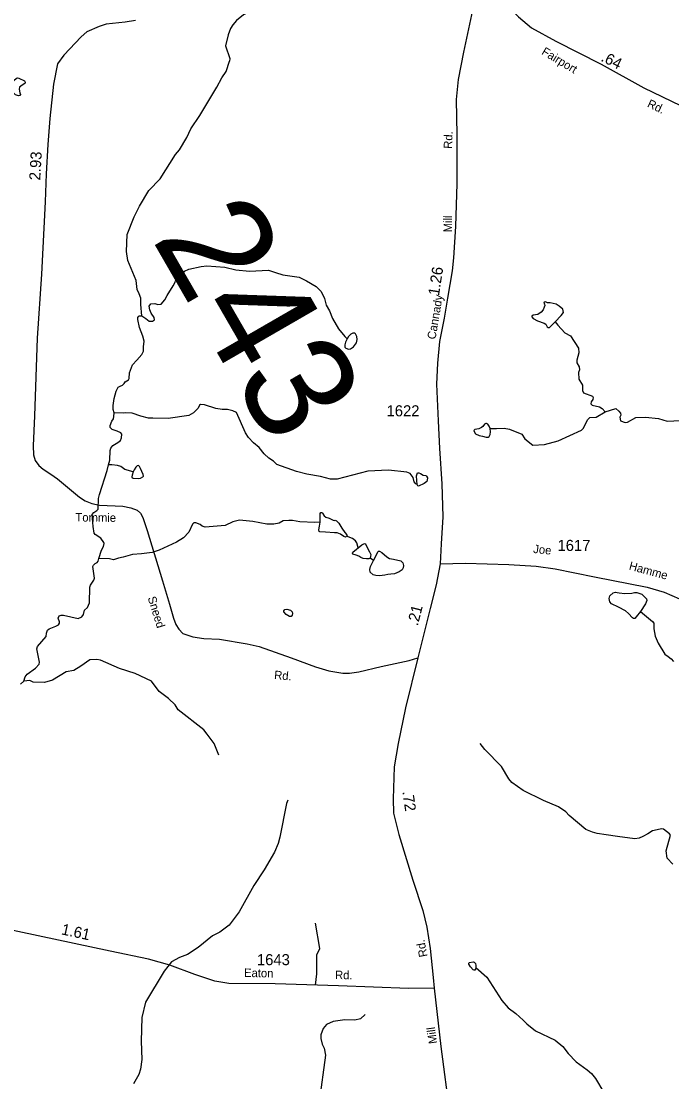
# Model space of a CAD drawing. Extents: x 2056842 to 2160602, y 826753 to 1016856.
# Drawn here: x 2126686 to 2134035, y 898718 to 910695 of the extents above; entities that cross this region are included whole.
import ezdxf

# ---------------------------------------------------------------- set-up
doc = ezdxf.new("R2010")
doc.units = 0
for name, color, linetype in [('Exist Hydrographic Creek Single Shore', 7, 'Continuous'), ('Exist Hydrographic Misc Water Feature', 7, 'Continuous'), ('Exist Road Non-System Type 51', 7, 'Continuous'), ('Exist Road Secondary Mileage Hundredths English Label', 7, 'Continuous'), ('Exist Road Secondary Structure Standard Bridge Number Label', 7, 'Continuous'), ('Exist Road Secondary Type 41 Attributed', 7, 'Continuous'), ('Exist Road Secondary Type 51 Attributed', 7, 'Continuous'), ('Exist Road Secondary Type 51 Label', 7, 'Continuous'), ('Exist Road Secondary Type 51 Number Label', 7, 'Continuous')]:
    doc.layers.add(name, color=color, linetype=linetype)

msp = doc.modelspace()

# ---------------------------------------------------------------- linework, layer by layer
at = {"layer": 'Exist Hydrographic Creek Single Shore'}
for points in [[(2130158, 911494), (2130108, 911470), (2130040, 911408), (2129969, 911287), (2129891, 911215), (2129722, 911096), (2129632, 910964), (2129527, 910918), (2129457, 910891), (2129197, 910766), (2129116, 910702), (2129078, 910656), (2129050, 910613), (2129024, 910543), (2128993, 910417), (2129044, 910273), (2129039, 910245)], [(2128048, 907367), (2128036, 907495), (2128038, 907568), (2128018, 907618), (2127994, 907665), (2127986, 907768), (2127890, 907991), (2127876, 908096), (2127884, 908285), (2127963, 908486), (2128023, 908608), (2128129, 908785), (2128255, 908916), (2128430, 909189), (2128474, 909243), (2128557, 909383), (2128601, 909481), (2128704, 909632), (2128897, 909949), (2128952, 910055), (2129000, 910129), (2129039, 910245)], [(2128048, 907367), (2128094, 907338), (2128132, 907306), (2128168, 907306), (2128190, 907322), (2128188, 907349), (2128154, 907399), (2128137, 907437), (2128131, 907476), (2128150, 907504), (2128194, 907507), (2128230, 907496), (2128265, 907500), (2128308, 907550), (2128336, 907596), (2128404, 907705), (2128424, 907747), (2128428, 907765), (2128460, 907823), (2128530, 907873), (2128579, 907894), (2128719, 907925), (2128781, 907933), (2128985, 907919), (2129112, 907886), (2129264, 907872), (2129481, 907884), (2129558, 907858), (2129640, 907832), (2129824, 907805), (2129910, 907765), (2130018, 907698), (2130076, 907642), (2130111, 907564), (2130131, 907488), (2130169, 907424), (2130204, 907339), (2130270, 907223), (2130340, 907133), (2130368, 907107)], [(2127734, 906272), (2127724, 906309), (2127726, 906356), (2127736, 906436), (2127758, 906519), (2127782, 906563), (2127803, 906575), (2127830, 906584), (2127847, 906602), (2127859, 906623), (2127898, 906647), (2127907, 906661), (2127909, 906725), (2127944, 906815), (2127993, 906868), (2128050, 906931), (2128067, 906969), (2128068, 907017), (2128075, 907081), (2128058, 907137), (2128021, 907238), (2128003, 907328), (2128005, 907348), (2128014, 907364), (2128023, 907367), (2128048, 907367)], [(2131158, 905465), (2131142, 905469), (2131126, 905493), (2131113, 905541), (2131081, 905587), (2131041, 905601), (2130835, 905624), (2130601, 905615), (2130254, 905523), (2130178, 905523), (2130066, 905555), (2129911, 905580), (2129797, 905611), (2129573, 905690), (2129537, 905726), (2129483, 905762), (2129431, 905808), (2129372, 905881), (2129308, 905933), (2129252, 905993), (2129220, 906045), (2129117, 906275), (2129078, 906295), (2129016, 906310), (2128957, 906309), (2128886, 906323), (2128757, 906364), (2128710, 906366), (2128700, 906359), (2128684, 906325), (2128632, 906272), (2128578, 906244), (2128345, 906210), (2128171, 906212), (2128124, 906214), (2128036, 906236), (2127941, 906270), (2127862, 906271), (2127838, 906270), (2127734, 906272)], [(2127672, 905686), (2127687, 905739), (2127689, 905847), (2127697, 905873), (2127720, 905903), (2127779, 905937), (2127809, 905961), (2127820, 905989), (2127822, 906031), (2127813, 906048), (2127768, 906067), (2127713, 906084), (2127692, 906108), (2127691, 906131), (2127710, 906178), (2127727, 906206), (2127732, 906231), (2127734, 906272)], [(2127563, 904626), (2127591, 904722), (2127617, 904764), (2127624, 904797), (2127620, 904808), (2127587, 904858), (2127523, 904897), (2127510, 904913), (2127499, 904989), (2127488, 905125), (2127506, 905148), (2127540, 905170), (2127554, 905186), (2127557, 905305), (2127570, 905350), (2127655, 905622), (2127672, 905686)], [(2130062, 905038), (2130003, 905034), (2129834, 905043), (2129750, 905055), (2129709, 905058), (2129645, 905052), (2129599, 905026), (2129540, 905016), (2129460, 905017), (2129303, 905045), (2129151, 905060), (2129078, 905042), (2128988, 905000), (2128763, 904981), (2128731, 904991), (2128706, 905013), (2128659, 905031), (2128636, 905032), (2128620, 905015), (2128581, 904925), (2128519, 904860), (2128439, 904812), (2128243, 904721), (2128167, 904695), (2128044, 904679), (2127942, 904671), (2127839, 904642), (2127786, 904631), (2127729, 904614), (2127682, 904624), (2127563, 904626)], [(2126717, 903244), (2126730, 903290), (2126754, 903323), (2126849, 903389), (2126888, 903436), (2126891, 903458), (2126861, 903606), (2126871, 903632), (2126969, 903745), (2126972, 903783), (2126981, 903819), (2127002, 903833), (2127075, 903862), (2127106, 903877), (2127120, 903897), (2127120, 903911), (2127102, 903954), (2127115, 903980), (2127137, 903988), (2127162, 903988), (2127328, 903950), (2127370, 903969), (2127391, 903996), (2127399, 904043), (2127433, 904074), (2127457, 904126), (2127461, 904304), (2127468, 904327), (2127507, 904383), (2127513, 904406), (2127495, 904537), (2127502, 904554), (2127523, 904570), (2127542, 904584), (2127555, 904596), (2127563, 904626)], [(2126677, 903208), (2126717, 903244)], [(2134047, 901177), (2133982, 901243), (2133972, 901328), (2134022, 901502), (2134011, 901517), (2133940, 901572), (2133920, 901575), (2133870, 901563), (2133819, 901553), (2133765, 901518), (2133707, 901490), (2133666, 901469), (2133618, 901462), (2133423, 901487), (2133294, 901508), (2133194, 901522), (2133138, 901536), (2133066, 901568), (2132876, 901727), (2132839, 901765), (2132757, 901823), (2132585, 901896), (2132357, 902009), (2132228, 902098), (2132194, 902138), (2132111, 902280), (2131922, 902469), (2131872, 902537)]]:
    msp.add_lwpolyline(points, dxfattribs=at)
at = {"layer": 'Exist Hydrographic Misc Water Feature'}
for points in [[(2126604, 910027), (2126634, 910053), (2126644, 910056), (2126658, 910053), (2126722, 910023), (2126731, 910008), (2126730, 909997), (2126719, 909989), (2126682, 909963), (2126668, 909949), (2126663, 909929), (2126672, 909888), (2126677, 909868), (2126672, 909858), (2126656, 909853), (2126620, 909863), (2126585, 909901), (2126555, 909952), (2126559, 909970), (2126577, 909999), (2126604, 910027)], [(2132719, 907299), (2132786, 907372), (2132810, 907405), (2132809, 907424), (2132803, 907443), (2132764, 907478), (2132730, 907498), (2132661, 907515), (2132631, 907515), (2132607, 907526), (2132595, 907523), (2132590, 907511), (2132597, 907498), (2132602, 907486), (2132593, 907465), (2132581, 907435), (2132558, 907409), (2132523, 907383), (2132494, 907378), (2132468, 907375), (2132454, 907366), (2132456, 907356), (2132470, 907336), (2132517, 907313), (2132594, 907287), (2132611, 907273), (2132626, 907242), (2132637, 907236), (2132655, 907237), (2132679, 907262), (2132719, 907299)], [(2132719, 907299), (2132748, 907262), (2132826, 907176), (2132890, 907141), (2132981, 907001), (2132985, 906949), (2132961, 906869), (2132962, 906837), (2132988, 906793), (2132992, 906757), (2132980, 906729), (2132986, 906653), (2133027, 906585), (2133025, 906525), (2133037, 906497), (2133139, 906460), (2133147, 906444), (2133145, 906424), (2133123, 906396), (2133121, 906376), (2133134, 906360), (2133218, 906342), (2133248, 906322), (2133284, 906282)], [(2130368, 907107), (2130351, 907072), (2130342, 907042), (2130343, 907015), (2130353, 907003), (2130384, 906991), (2130407, 906995), (2130441, 907016), (2130473, 907062), (2130480, 907102), (2130476, 907135), (2130464, 907166), (2130453, 907172), (2130433, 907172), (2130409, 907161), (2130384, 907136), (2130368, 907107)], [(2133284, 906282), (2133404, 906323), (2133438, 906293), (2133456, 906269), (2133460, 906245), (2133448, 906225), (2133456, 906181), (2133508, 906165), (2133536, 906166), (2133628, 906218), (2133740, 906222), (2133884, 906207), (2133984, 906178), (2134212, 906190)], [(2131984, 906094), (2132054, 906096), (2132141, 906101), (2132201, 906088), (2132341, 906032), (2132375, 905980), (2132466, 905907), (2132598, 905915), (2132751, 905956), (2133017, 906077), (2133039, 906101), (2133084, 906194), (2133108, 906220), (2133180, 906222), (2133284, 906282)], [(2131984, 906094), (2131973, 906122), (2131956, 906144), (2131941, 906151), (2131933, 906151), (2131918, 906143), (2131900, 906119), (2131885, 906107), (2131854, 906093), (2131809, 906084), (2131799, 906074), (2131802, 906062), (2131819, 906034), (2131860, 906018), (2131896, 906010), (2131940, 905997), (2131962, 905997), (2131973, 906007), (2131985, 906027), (2131986, 906058), (2131984, 906094)], [(2127950, 905607), (2127857, 905634), (2127811, 905665), (2127772, 905679), (2127711, 905685), (2127672, 905686)], [(2127950, 905607), (2127938, 905569), (2127934, 905551), (2127938, 905540), (2127950, 905535), (2128008, 905532), (2128033, 905535), (2128060, 905550), (2128066, 905559), (2128064, 905578), (2128035, 905645), (2128022, 905667), (2128010, 905678), (2127995, 905675), (2127980, 905659), (2127960, 905627), (2127950, 905607)], [(2131158, 905465), (2131156, 905510), (2131153, 905562), (2131157, 905582), (2131164, 905594), (2131177, 905595), (2131195, 905588), (2131226, 905568), (2131258, 905564), (2131263, 905558), (2131274, 905538), (2131273, 905513), (2131268, 905496), (2131237, 905474), (2131174, 905445), (2131166, 905448), (2131158, 905465)], [(2130062, 905038), (2130064, 905103), (2130064, 905137), (2130071, 905148), (2130081, 905148), (2130091, 905140), (2130109, 905108), (2130128, 905093), (2130165, 905084), (2130208, 905060), (2130225, 905057), (2130232, 905059), (2130246, 905054), (2130274, 905028), (2130307, 904971), (2130342, 904920), (2130366, 904895), (2130367, 904887), (2130362, 904881)], [(2130362, 904881), (2130354, 904873), (2130348, 904870), (2130330, 904875), (2130294, 904901), (2130254, 904919), (2130226, 904919), (2130123, 904925), (2130058, 904927), (2130052, 904933), (2130049, 904951), (2130057, 904991), (2130062, 905038)], [(2130491, 904749), (2130477, 904805), (2130462, 904827), (2130429, 904855), (2130362, 904881)], [(2130626, 904630), (2130611, 904624), (2130586, 904622), (2130547, 904626), (2130523, 904639), (2130499, 904655), (2130469, 904667), (2130433, 904676), (2130427, 904686), (2130433, 904699), (2130473, 904733), (2130491, 904749)], [(2130491, 904749), (2130532, 904783), (2130565, 904797), (2130574, 904792), (2130587, 904768), (2130621, 904701), (2130634, 904671), (2130633, 904649), (2130626, 904630)], [(2130666, 904604), (2130692, 904654), (2130715, 904704), (2130722, 904711), (2130735, 904710), (2130760, 904694), (2130817, 904645), (2130845, 904629), (2130891, 904619), (2130976, 904600), (2130997, 904580), (2131004, 904550), (2131002, 904521), (2130988, 904501), (2130955, 904478), (2130904, 904454), (2130861, 904452), (2130826, 904448), (2130794, 904438), (2130732, 904432), (2130690, 904434), (2130661, 904443), (2130627, 904472), (2130623, 904503), (2130633, 904536), (2130666, 904604)], [(2130666, 904604), (2130626, 904630)], [(2133680, 904030), (2133634, 903969), (2133616, 903949), (2133604, 903949), (2133591, 903958), (2133546, 904006), (2133511, 904037), (2133433, 904078), (2133355, 904116), (2133335, 904137), (2133327, 904176), (2133337, 904206), (2133373, 904239), (2133398, 904246), (2133419, 904244), (2133442, 904238), (2133505, 904232), (2133584, 904235), (2133614, 904242), (2133639, 904242), (2133696, 904223), (2133735, 904187), (2133750, 904172), (2133752, 904155), (2133738, 904115), (2133680, 904030)], [(2129746, 903986), (2129734, 903974), (2129717, 903973), (2129678, 903995), (2129653, 904026), (2129652, 904037), (2129662, 904052), (2129687, 904057), (2129727, 904043), (2129747, 904025), (2129750, 904007), (2129746, 903986)], [(2133680, 904030), (2133817, 903916), (2133833, 903899), (2133833, 903832), (2133847, 903750), (2133881, 903672), (2133958, 903548), (2133995, 903520), (2134029, 903495), (2134056, 903463)], [(2128919, 902406), (2128867, 902538), (2128788, 902643), (2128748, 902691), (2128459, 902920), (2128425, 902976), (2128351, 903047), (2128246, 903127), (2128156, 903241), (2127972, 903328), (2127796, 903385), (2127581, 903478), (2127541, 903488), (2127461, 903483), (2127361, 903412), (2127280, 903361), (2127194, 903346), (2127038, 903254), (2126949, 903229), (2126821, 903231), (2126782, 903250), (2126717, 903244)], [(2129699, 901900), (2129684, 901859), (2129609, 901479), (2129588, 901409), (2129546, 901313), (2129431, 901112), (2129312, 900934), (2129147, 900637), (2129036, 900487), (2128928, 900408), (2128846, 900366), (2128683, 900233), (2128563, 900157), (2128473, 900120), (2128382, 900072), (2128300, 899968), (2128090, 899619), (2128048, 899443)], [(2131821, 900009), (2131817, 899991), (2131810, 899979), (2131803, 899977), (2131791, 899983), (2131763, 900016), (2131743, 900045), (2131742, 900058), (2131749, 900064), (2131790, 900074), (2131803, 900070), (2131816, 900054), (2131823, 900030), (2131821, 900009)], [(2131821, 900009), (2131946, 899900), (2132115, 899636), (2132185, 899553), (2132272, 899489), (2132358, 899415), (2132398, 899372), (2132495, 899294), (2132719, 899187), (2132805, 899118), (2132865, 899036), (2132956, 898944), (2133080, 898853), (2133128, 898811), (2133175, 898757), (2133269, 898598), (2133293, 898542), (2133356, 898380), (2133368, 898308), (2133439, 898112), (2133510, 898007)], [(2130570, 899478), (2130518, 899429), (2130454, 899413), (2130342, 899419), (2130208, 899400), (2130133, 899364), (2130095, 899320), (2130071, 899250), (2130069, 899206), (2130084, 899144), (2130108, 899096), (2130122, 899020), (2130050, 898492)], [(2128048, 899443), (2128040, 899175), (2128049, 898971), (2128033, 898859), (2128013, 898801), (2127954, 898694)]]:
    msp.add_lwpolyline(points, dxfattribs=at)
at = {"layer": 'Exist Road Non-System Type 51'}
msp.add_lwpolyline([(2130009, 899810), (2130024, 899939), (2130027, 900151), (2130060, 900225), (2130009, 900511)], dxfattribs=at)
at = {"layer": 'Exist Road Secondary Type 41 Attributed'}
msp.add_lwpolyline([(2131419, 904569), (2131703, 904575), (2132193, 904561), (2132503, 904542), (2132717, 904511), (2133162, 904420), (2133758, 904304), (2133950, 904248), (2134124, 904171), (2134423, 903997), (2134862, 903701), (2135854, 903004), (2136013, 902897)], dxfattribs=at)
at = {"layer": 'Exist Road Secondary Type 51 Attributed'}
for points in [[(2131877, 911189), (2131842, 911065), (2131784, 910821), (2131684, 910346), (2131621, 910035), (2131599, 909812), (2131607, 909413), (2131605, 908861), (2131590, 908376), (2131569, 908023), (2131555, 907877), (2131503, 907568), (2131465, 907343), (2131412, 907078), (2131387, 906835), (2131377, 906596), (2131397, 906182), (2131410, 905871), (2131438, 905471), (2131448, 905097), (2131430, 904795), (2131419, 904569)], [(2131877, 911189), (2132119, 910942), (2132303, 910744), (2132450, 910622), (2132727, 910471), (2133239, 910210), (2133720, 909941), (2134133, 909743), (2134525, 909613), (2134791, 909522)], [(2127978, 910704), (2127859, 910684), (2127645, 910662), (2127566, 910635), (2127428, 910576), (2127363, 910519), (2127167, 910311), (2127095, 910214), (2127052, 909984), (2127008, 909598), (2126986, 909302), (2126967, 908973), (2126958, 908655), (2126914, 907840), (2126865, 907116), (2126835, 906240), (2126819, 905901), (2126824, 905798), (2126843, 905736), (2126883, 905677), (2126935, 905637), (2127020, 905580), (2127097, 905526), (2127345, 905321), (2127409, 905278), (2127482, 905248), (2127572, 905229), (2127834, 905219), (2127923, 905200), (2127994, 905172), (2128034, 905141), (2128060, 905090), (2128109, 904944), (2128280, 904374), (2128360, 904111), (2128407, 903952), (2128433, 903881), (2128468, 903829), (2128511, 903781), (2128624, 903744), (2128749, 903725), (2128926, 903718), (2129240, 903664), (2129372, 903633), (2129736, 903504), (2130012, 903404), (2130160, 903360), (2130318, 903333), (2130396, 903334), (2130500, 903349), (2130753, 903409), (2131069, 903474), (2131165, 903507)], [(2131419, 904569), (2131373, 904329), (2131306, 904063), (2131165, 903507)], [(2131165, 903507), (2131026, 902942), (2130946, 902540), (2130899, 902276), (2130889, 901913), (2130893, 901750), (2130952, 901509), (2131111, 900994), (2131222, 900651), (2131267, 900463), (2131304, 900223), (2131341, 899897), (2131351, 899776)], [(2131351, 899776), (2131059, 899771), (2130270, 899802), (2129555, 899823), (2129031, 899827), (2128873, 899856), (2128646, 899931), (2128366, 900036), (2128122, 900104), (2127692, 900192), (2126877, 900368), (2126237, 900501), (2126022, 900516), (2125846, 900501), (2125214, 900415)], [(2131351, 899776), (2131426, 899115), (2131527, 898343), (2131612, 897680), (2131686, 896988), (2131770, 896206), (2131806, 895818), (2131844, 895455)]]:
    msp.add_lwpolyline(points, dxfattribs=at)

# ---------------------------------------------------------------- texts
at = {"layer": 'Exist Road Secondary Mileage Hundredths English Label'}
for s, rotation, p in [('.64', 333.5772, (2133225, 910251)), ('2.93', 86.7096, (2126900, 908895)), ('1.26', 81.2255, (2131405, 907590)), ('.21', 75.5902, (2131165, 903860)), ('.72', 278.3124, (2130991, 901995)), ('1.61', 347.8038, (2127132, 900384))]:
    msp.add_text(s, height=125, rotation=rotation, dxfattribs=at).set_placement(p)
at = {"layer": 'Exist Road Secondary Structure Standard Bridge Number Label'}
msp.add_text('243', height=1230.3, rotation=300, dxfattribs=at).set_placement((2128154, 908239))
at = {"layer": 'Exist Road Secondary Type 51 Label'}
for s, rotation, p in [('Fairport', 328.8696, (2132556, 910327)), ('Rd.', 334.4267, (2133750, 909732)), ('Rd.', 87.8845, (2131552, 909253)), ('Mill', 89.7376, (2131551, 908311)), ('Cannady', 80.4559, (2131365, 907097)), ('Tommie', 359.3162, (2127298, 905046)), ('Joe', 354.2919, (2132467, 904691)), ('Hamme', 344.7764, (2133545, 904504)), ('Sneed', 286.9967, (2128114, 904184)), ('Rd.', 354.603, (2129540, 903268)), ('Rd.', 100.6482, (2131276, 900135)), ('Eaton', 358.6538, (2129202, 899903)), ('Rd.', 358.6538, (2130230, 899879)), ('Mill', 97.8064, (2131385, 899153))]:
    msp.add_text(s, height=95, rotation=rotation, dxfattribs=at).set_placement(p)
at = {"layer": 'Exist Road Secondary Type 51 Number Label'}
for s, p in [('1622', (2130813, 906233)), ('1617', (2132744, 904713)), ('1643', (2129349, 900035))]:
    msp.add_text(s, height=125, dxfattribs=at).set_placement(p)

doc.saveas('drawing.dxf')
